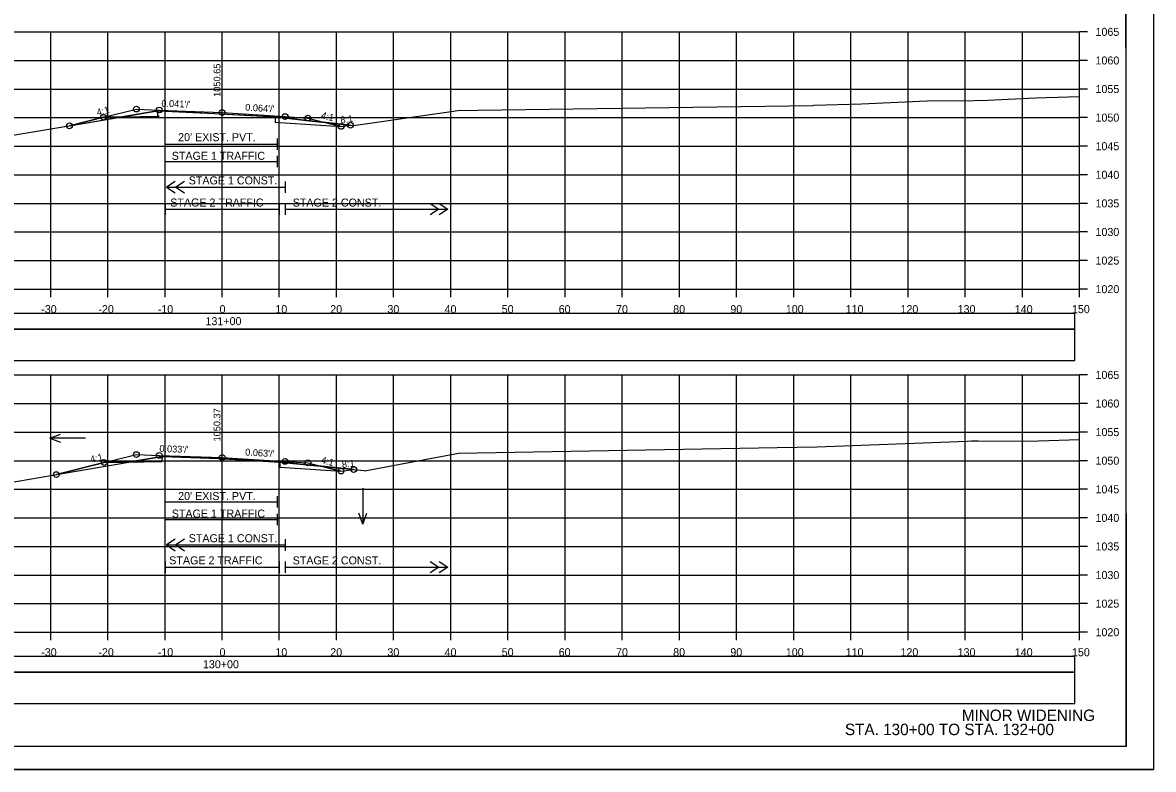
# Model space of a CAD drawing. Extents: x 1370565 to 1374448, y 301010 to 304637.
# Drawn here: x 1370700.1 to 1370898, y 304210.6 to 304341.2 of the extents above; entities that cross this region are included whole.
import ezdxf

# ---------------------------------------------------------------- set-up
doc = ezdxf.new("R2010")
doc.units = 0
for name, color, linetype in [('R_Alt Surface', 7, 'Continuous'), ('R_Axis', 7, 'Continuous'), ('R_Axis Annot', 7, 'Continuous'), ('R_Border', 7, 'Continuous'), ('R_Contours', 7, 'Continuous'), ('R_Draft', 7, 'Continuous'), ('R_Drive', 7, 'Continuous'), ('R_Exist Surface', 7, 'Continuous'), ('R_Fin Surface', 7, 'Continuous'), ('R_Grid', 7, 'Continuous'), ('R_No Plot', 7, 'Continuous'), ('R_Water', 7, 'Continuous'), ('R_Water Annot', 7, 'Continuous'), ('R_Xsect Elev', 7, 'Continuous'), ('R_Xsect Slope', 7, 'Continuous')]:
    doc.layers.add(name, color=color, linetype=linetype)

msp = doc.modelspace()

# ---------------------------------------------------------------- linework, layer by layer
at = {"layer": 'R_Alt Surface'}
for points in [[(1370714.26, 304324.61), (1370724.03, 304324.8), (1370723.79, 304324.81), (1370723.8, 304325.73), (1370733.67, 304325.27), (1370744.31, 304324.66), (1370744.32, 304323.76), (1370746.03, 304323.65), (1370755.85, 304323.02)], [(1370726.82, 304313.39), (1370725.32, 304312.39), (1370726.82, 304311.39)], [(1370725.32, 304312.39), (1370746.03, 304312.39)], [(1370728.42, 304313.39), (1370726.92, 304312.39), (1370728.42, 304311.39)], [(1370725.03, 304309.52), (1370725.03, 304307.52)], [(1370725.03, 304308.52), (1370745.03, 304308.52)], [(1370745.03, 304309.52), (1370745.03, 304307.52)], [(1370746.03, 304309.52), (1370746.03, 304307.52)], [(1370746.03, 304309.52), (1370746.03, 304307.52)], [(1370746.03, 304308.52), (1370774.52, 304308.52)], [(1370771.42, 304309.52), (1370772.92, 304308.52), (1370771.42, 304307.52)], [(1370773.02, 304309.52), (1370774.52, 304308.52), (1370773.02, 304307.52)], [(1370714.39, 304264.21), (1370724.03, 304264.4), (1370724.56, 304264.38), (1370724.57, 304265.3), (1370734.45, 304264.95), (1370745.13, 304264.31), (1370745.14, 304263.4), (1370746.03, 304263.34), (1370755.82, 304262.73)], [(1370726.82, 304250.81), (1370725.32, 304249.81), (1370726.82, 304248.81)], [(1370725.32, 304249.81), (1370746.03, 304249.81)], [(1370728.42, 304250.81), (1370726.92, 304249.81), (1370728.42, 304248.81)], [(1370725.03, 304246.94), (1370725.03, 304244.94)], [(1370725.03, 304245.94), (1370745.03, 304245.94)], [(1370745.03, 304246.94), (1370745.03, 304244.94)], [(1370746.03, 304246.94), (1370746.03, 304244.94)], [(1370746.03, 304246.94), (1370746.03, 304244.94)], [(1370746.03, 304245.94), (1370774.52, 304245.94)], [(1370771.42, 304246.94), (1370772.92, 304245.94), (1370771.42, 304244.94)], [(1370773.02, 304246.94), (1370774.52, 304245.94), (1370773.02, 304244.94)]]:
    msp.add_lwpolyline(points, dxfattribs=at)
at = {"layer": 'R_Axis'}
for p, q in [((1370885.03, 304294.55), (1370885.03, 304339.55)), ((1370886.43, 304339.55), (1370885.03, 304339.55)), ((1370886.43, 304334.55), (1370885.03, 304334.55)), ((1370886.43, 304329.55), (1370885.03, 304329.55)), ((1370886.43, 304324.55), (1370885.03, 304324.55)), ((1370886.43, 304319.55), (1370885.03, 304319.55)), ((1370886.43, 304314.55), (1370885.03, 304314.55)), ((1370886.43, 304309.55), (1370885.03, 304309.55)), ((1370886.43, 304304.55), (1370885.03, 304304.55)), ((1370886.43, 304299.55), (1370885.03, 304299.55)), ((1370585.03, 304294.55), (1370885.03, 304294.55)), ((1370705.03, 304293.15), (1370705.03, 304294.55)), ((1370715.03, 304293.15), (1370715.03, 304294.55)), ((1370725.03, 304293.15), (1370725.03, 304294.55)), ((1370735.03, 304293.15), (1370735.03, 304294.55)), ((1370745.03, 304293.15), (1370745.03, 304294.55)), ((1370755.03, 304293.15), (1370755.03, 304294.55)), ((1370765.03, 304293.15), (1370765.03, 304294.55)), ((1370775.03, 304293.15), (1370775.03, 304294.55)), ((1370785.03, 304293.15), (1370785.03, 304294.55)), ((1370795.03, 304293.15), (1370795.03, 304294.55)), ((1370805.03, 304293.15), (1370805.03, 304294.55)), ((1370815.03, 304293.15), (1370815.03, 304294.55)), ((1370825.03, 304293.15), (1370825.03, 304294.55)), ((1370835.03, 304293.15), (1370835.03, 304294.55)), ((1370845.03, 304293.15), (1370845.03, 304294.55)), ((1370855.03, 304293.15), (1370855.03, 304294.55)), ((1370865.03, 304293.15), (1370865.03, 304294.55)), ((1370875.03, 304293.15), (1370875.03, 304294.55)), ((1370885.03, 304293.15), (1370885.03, 304294.55)), ((1370886.43, 304294.55), (1370885.03, 304294.55)), ((1370885.03, 304234.55), (1370885.03, 304279.55)), ((1370886.43, 304279.55), (1370885.03, 304279.55)), ((1370886.43, 304274.55), (1370885.03, 304274.55)), ((1370886.43, 304269.55), (1370885.03, 304269.55)), ((1370886.43, 304264.55), (1370885.03, 304264.55)), ((1370886.43, 304259.55), (1370885.03, 304259.55)), ((1370886.43, 304254.55), (1370885.03, 304254.55)), ((1370886.43, 304249.55), (1370885.03, 304249.55)), ((1370886.43, 304244.55), (1370885.03, 304244.55)), ((1370886.43, 304239.55), (1370885.03, 304239.55)), ((1370585.03, 304234.55), (1370885.03, 304234.55)), ((1370705.03, 304233.15), (1370705.03, 304234.55)), ((1370715.03, 304233.15), (1370715.03, 304234.55)), ((1370725.03, 304233.15), (1370725.03, 304234.55)), ((1370735.03, 304233.15), (1370735.03, 304234.55)), ((1370745.03, 304233.15), (1370745.03, 304234.55)), ((1370755.03, 304233.15), (1370755.03, 304234.55)), ((1370765.03, 304233.15), (1370765.03, 304234.55)), ((1370775.03, 304233.15), (1370775.03, 304234.55)), ((1370785.03, 304233.15), (1370785.03, 304234.55)), ((1370795.03, 304233.15), (1370795.03, 304234.55)), ((1370805.03, 304233.15), (1370805.03, 304234.55)), ((1370815.03, 304233.15), (1370815.03, 304234.55)), ((1370825.03, 304233.15), (1370825.03, 304234.55)), ((1370835.03, 304233.15), (1370835.03, 304234.55)), ((1370845.03, 304233.15), (1370845.03, 304234.55)), ((1370855.03, 304233.15), (1370855.03, 304234.55)), ((1370865.03, 304233.15), (1370865.03, 304234.55)), ((1370875.03, 304233.15), (1370875.03, 304234.55)), ((1370885.03, 304233.15), (1370885.03, 304234.55)), ((1370886.43, 304234.55), (1370885.03, 304234.55))]:
    msp.add_line(p, q, dxfattribs=at)
for points in [[(1370725.02, 304320.9), (1370725.02, 304318.9)], [(1370744.65, 304320.9), (1370744.65, 304318.9)], [(1370725.02, 304319.9), (1370744.65, 304319.9)], [(1370725.02, 304317.87), (1370725.02, 304315.87)], [(1370725.02, 304316.87), (1370744.65, 304316.87)], [(1370744.65, 304317.87), (1370744.65, 304315.87)], [(1370746.03, 304313.39), (1370746.03, 304311.39)], [(1370725.02, 304258.36), (1370725.02, 304256.36)], [(1370725.02, 304257.36), (1370744.65, 304257.36)], [(1370744.65, 304258.36), (1370744.65, 304256.36)], [(1370725.02, 304255.26), (1370725.02, 304253.26)], [(1370744.65, 304255.26), (1370744.65, 304253.26)], [(1370725.02, 304254.26), (1370744.65, 304254.26)], [(1370746.03, 304250.81), (1370746.03, 304248.81)]]:
    msp.add_lwpolyline(points, dxfattribs=at)
at = {"layer": 'R_Border'}
for q in [(1370893.21, 304420.01), (1370577.03, 304214.55)]:
    msp.add_line((1370893.21, 304214.55), q, dxfattribs=at)
at = {"layer": 'R_Contours'}
for p, q in [((1370708.3, 304323.11), (1370717.53, 304324.67)), ((1370714.26, 304324.61), (1370708.3, 304323.11)), ((1370717.53, 304324.67), (1370714.26, 304324.61)), ((1370723.8, 304325.73), (1370717.53, 304324.67)), ((1370717.53, 304324.67), (1370723.79, 304324.8)), ((1370723.79, 304324.81), (1370723.8, 304325.73)), ((1370750.25, 304324.01), (1370744.31, 304324.66)), ((1370753.17, 304323.69), (1370750.25, 304324.01)), ((1370755.85, 304323.02), (1370753.17, 304323.69)), ((1370757.49, 304323.23), (1370753.17, 304323.69)), ((1370753.17, 304323.69), (1370755.85, 304323.02)), ((1370755.85, 304323.02), (1370757.49, 304323.23)), ((1370734.45, 304264.95), (1370744.36, 304264.36)), ((1370744.36, 304264.36), (1370734.45, 304264.95)), ((1370706.02, 304262.12), (1370718.69, 304264.29)), ((1370714.39, 304264.21), (1370706.02, 304262.12)), ((1370718.69, 304264.29), (1370714.39, 304264.21)), ((1370718.69, 304264.29), (1370724.03, 304264.4)), ((1370752.43, 304263.57), (1370745.13, 304264.31)), ((1370755.82, 304262.73), (1370752.43, 304263.57)), ((1370758.05, 304263), (1370752.43, 304263.57)), ((1370752.43, 304263.57), (1370755.82, 304262.73)), ((1370755.82, 304262.73), (1370758.05, 304263))]:
    msp.add_line(p, q, dxfattribs=at)
for points in [[(1370723.79, 304324.8), (1370723.79, 304324.81)], [(1370744.31, 304324.66), (1370744.32, 304323.76), (1370746.03, 304323.65), (1370755.85, 304323.02)], [(1370724.57, 304265.3), (1370719.69, 304264.47), (1370718.69, 304264.29)], [(1370724.03, 304264.4), (1370724.56, 304264.38), (1370724.57, 304265.3)], [(1370744.36, 304264.36), (1370744.36, 304264.36)], [(1370745.13, 304264.31), (1370745.14, 304263.4), (1370746.03, 304263.34), (1370755.82, 304262.73)]]:
    msp.add_lwpolyline(points, dxfattribs=at)
at = {"layer": 'R_Drive'}
for points in [[(1370585.82, 304287.58), (1370884.24, 304287.58), (1370884.24, 304290.29), (1370585.82, 304290.29)], [(1370585.82, 304282.06), (1370884.24, 304282.06), (1370884.24, 304287.58), (1370585.82, 304287.58)], [(1370585.82, 304227.58), (1370884.24, 304227.58), (1370884.24, 304230.29), (1370585.82, 304230.29)], [(1370585.82, 304222.06), (1370884.24, 304222.06), (1370884.24, 304227.58), (1370585.82, 304227.58)]]:
    msp.add_lwpolyline(points, close=True, dxfattribs=at)
at = {"layer": 'R_Exist Surface'}
for points in [[(1370696.68, 304321.18), (1370706.11, 304322.74), (1370723.8, 304325.73), (1370729.35, 304325.48), (1370733.67, 304325.27), (1370738.22, 304325.01), (1370744.31, 304324.66), (1370750.25, 304324.01), (1370757.99, 304323.17), (1370775.09, 304325.61), (1370776.28, 304325.79), (1370779.72, 304325.84), (1370838.43, 304326.66), (1370838.55, 304326.72), (1370846.88, 304326.99), (1370859.61, 304327.55), (1370864.16, 304327.51), (1370869.01, 304327.61), (1370877.35, 304328), (1370885.03, 304328.23)], [(1370697.24, 304260.61), (1370719.69, 304264.47), (1370724.57, 304265.3), (1370733.33, 304264.99), (1370734.45, 304264.95), (1370744.36, 304264.36), (1370745.13, 304264.31), (1370759.9, 304262.82), (1370760.09, 304262.8), (1370760.31, 304262.84), (1370776.4, 304265.88), (1370832.16, 304266.86), (1370839.12, 304266.99), (1370865.4, 304267.99), (1370866.14, 304268.01), (1370867.28, 304268.05), (1370875.17, 304267.95), (1370877.86, 304268), (1370885.03, 304268.26)]]:
    msp.add_lwpolyline(points, dxfattribs=at)
at = {"layer": 'R_Fin Surface'}
for points in [[(1370708.3, 304323.11), (1370714.26, 304324.61), (1370720.03, 304326.05), (1370724.03, 304325.88), (1370735.03, 304325.44), (1370746.03, 304324.73), (1370750.03, 304324.48), (1370755.85, 304323.02), (1370757.49, 304323.23)], [(1370706.02, 304262.12), (1370714.39, 304264.21), (1370720.03, 304265.62), (1370724.03, 304265.48), (1370735.03, 304265.12), (1370746.03, 304264.43), (1370750.03, 304264.17), (1370755.82, 304262.73), (1370758.05, 304263)]]:
    msp.add_lwpolyline(points, dxfattribs=at)
at = {"layer": 'R_Grid'}
for p, q in [((1370585.03, 304339.55), (1370885.03, 304339.55)), ((1370705.03, 304294.55), (1370705.03, 304339.55)), ((1370715.03, 304294.55), (1370715.03, 304339.55)), ((1370725.03, 304294.55), (1370725.03, 304339.55)), ((1370735.03, 304294.55), (1370735.03, 304339.55)), ((1370745.03, 304294.55), (1370745.03, 304339.55)), ((1370755.03, 304294.55), (1370755.03, 304339.55)), ((1370765.03, 304294.55), (1370765.03, 304339.55)), ((1370775.03, 304294.55), (1370775.03, 304339.55)), ((1370785.03, 304294.55), (1370785.03, 304339.55)), ((1370795.03, 304294.55), (1370795.03, 304339.55)), ((1370805.03, 304294.55), (1370805.03, 304339.55)), ((1370815.03, 304294.55), (1370815.03, 304339.55)), ((1370825.03, 304294.55), (1370825.03, 304339.55)), ((1370835.03, 304294.55), (1370835.03, 304339.55)), ((1370845.03, 304294.55), (1370845.03, 304339.55)), ((1370855.03, 304294.55), (1370855.03, 304339.55)), ((1370865.03, 304294.55), (1370865.03, 304339.55)), ((1370875.03, 304294.55), (1370875.03, 304339.55)), ((1370885.03, 304294.55), (1370885.03, 304339.55)), ((1370585.03, 304334.55), (1370885.03, 304334.55)), ((1370585.03, 304329.55), (1370885.03, 304329.55)), ((1370585.03, 304324.55), (1370885.03, 304324.55)), ((1370585.03, 304319.55), (1370885.03, 304319.55)), ((1370585.03, 304314.55), (1370885.03, 304314.55)), ((1370585.03, 304309.55), (1370885.03, 304309.55)), ((1370585.03, 304304.55), (1370885.03, 304304.55)), ((1370585.03, 304299.55), (1370885.03, 304299.55)), ((1370585.03, 304294.55), (1370885.03, 304294.55)), ((1370585.03, 304279.55), (1370885.03, 304279.55)), ((1370705.03, 304234.55), (1370705.03, 304279.55)), ((1370715.03, 304234.55), (1370715.03, 304279.55)), ((1370725.03, 304234.55), (1370725.03, 304279.55)), ((1370735.03, 304234.55), (1370735.03, 304279.55)), ((1370745.03, 304234.55), (1370745.03, 304279.55)), ((1370755.03, 304234.55), (1370755.03, 304279.55)), ((1370765.03, 304234.55), (1370765.03, 304279.55)), ((1370775.03, 304234.55), (1370775.03, 304279.55)), ((1370785.03, 304234.55), (1370785.03, 304279.55)), ((1370795.03, 304234.55), (1370795.03, 304279.55)), ((1370805.03, 304234.55), (1370805.03, 304279.55)), ((1370815.03, 304234.55), (1370815.03, 304279.55)), ((1370825.03, 304234.55), (1370825.03, 304279.55)), ((1370835.03, 304234.55), (1370835.03, 304279.55)), ((1370845.03, 304234.55), (1370845.03, 304279.55)), ((1370855.03, 304234.55), (1370855.03, 304279.55)), ((1370865.03, 304234.55), (1370865.03, 304279.55)), ((1370875.03, 304234.55), (1370875.03, 304279.55)), ((1370885.03, 304234.55), (1370885.03, 304279.55)), ((1370585.03, 304274.55), (1370885.03, 304274.55)), ((1370585.03, 304269.55), (1370885.03, 304269.55)), ((1370585.03, 304264.55), (1370885.03, 304264.55)), ((1370585.03, 304259.55), (1370885.03, 304259.55)), ((1370585.03, 304254.55), (1370885.03, 304254.55)), ((1370585.03, 304249.55), (1370885.03, 304249.55)), ((1370585.03, 304244.55), (1370885.03, 304244.55)), ((1370585.03, 304239.55), (1370885.03, 304239.55)), ((1370585.03, 304234.55), (1370885.03, 304234.55))]:
    msp.add_line(p, q, dxfattribs=at)
at = {"layer": 'R_No Plot'}
msp.add_line((1370564.63, 304210.57), (1370897.96, 304210.57), dxfattribs=at)
for points in [[(1370564.62, 304423.9), (1370897.96, 304423.9), (1370897.96, 304210.56), (1370564.62, 304210.56)], [(1370810.95, 304420.01), (1370830.57, 304420.01), (1370830.57, 304410.13), (1370846.68, 304410.13), (1370869.88, 304410.13), (1370869.88, 304377.46), (1370893.09, 304377.46), (1370893.21, 304214.55), (1370577.03, 304214.55), (1370577.03, 304420.01)]]:
    msp.add_lwpolyline(points, close=True, dxfattribs=at)
for centre in [(1370720.03, 304326.05), (1370724.03, 304325.88), (1370714.26, 304324.61), (1370735.03, 304325.44), (1370746.03, 304324.73), (1370750.03, 304324.48), (1370708.3, 304323.11), (1370755.85, 304323.02), (1370757.49, 304323.23), (1370720.03, 304265.62), (1370724.03, 304265.48), (1370735.03, 304265.12), (1370746.03, 304264.43), (1370714.39, 304264.21), (1370750.03, 304264.17), (1370755.82, 304262.73), (1370758.05, 304263), (1370706.02, 304262.12)]:
    msp.add_circle(centre, 0.5, dxfattribs=at)
at = {"layer": 'R_Water Annot'}
for p, q in [((1370704.85, 304268.48), (1370706.77, 304269.18)), ((1370711.13, 304268.48), (1370704.85, 304268.48)), ((1370704.85, 304268.48), (1370706.77, 304267.78)), ((1370759.63, 304259.75), (1370759.63, 304253.46)), ((1370759.63, 304253.46), (1370758.93, 304255.39)), ((1370759.63, 304253.46), (1370760.33, 304255.39))]:
    msp.add_line(p, q, dxfattribs=at)
at = {"layer": 'R_Xsect Elev'}
for p, q in [((1370735.03, 304325.19), (1370735.03, 304335.19)), ((1370735.03, 304264.92), (1370735.03, 304274.92))]:
    msp.add_line(p, q, dxfattribs=at)

# ---------------------------------------------------------------- texts
at = {"layer": 'R_Axis Annot'}
for s, p in [('1065', (1370887.83, 304338.85)), ('1060', (1370887.83, 304333.85)), ('1055', (1370887.83, 304328.85)), ('1050', (1370887.83, 304323.85)), ("20' EXIST. PVT.", (1370727.33, 304320.43)), ('1045', (1370887.83, 304318.85)), ('1040', (1370887.83, 304313.85)), ('1035', (1370887.83, 304308.85)), ('1030', (1370887.83, 304303.85)), ('1025', (1370887.83, 304298.85)), ('1020', (1370887.83, 304293.85)), ('-30', (1370703.37, 304290.35)), ('-20', (1370713.37, 304290.35)), ('-10', (1370723.76, 304290.35)), ('0', (1370734.57, 304290.35)), ('10', (1370744.34, 304290.35)), ('20', (1370753.94, 304290.35)), ('30', (1370763.94, 304290.35)), ('40', (1370773.94, 304290.35)), ('50', (1370783.94, 304290.35)), ('60', (1370793.91, 304290.35)), ('70', (1370803.94, 304290.35)), ('80', (1370813.94, 304290.35)), ('90', (1370823.94, 304290.35)), ('100', (1370833.65, 304290.35)), ('110', (1370844.11, 304290.35)), ('120', (1370853.71, 304290.35)), ('130', (1370863.71, 304290.35)), ('140', (1370873.71, 304290.35)), ('150', (1370883.71, 304290.35)), ('131+00', (1370732.11, 304288.25)), ('1065', (1370887.83, 304278.85)), ('1060', (1370887.83, 304273.85)), ('1055', (1370887.83, 304268.85)), ('1050', (1370887.83, 304263.85)), ("20' EXIST. PVT.", (1370727.33, 304257.67)), ('1045', (1370887.83, 304258.85)), ('1040', (1370887.83, 304253.85)), ('1035', (1370887.83, 304248.85)), ('1030', (1370887.83, 304243.85)), ('1025', (1370887.83, 304238.85)), ('1020', (1370887.83, 304233.85)), ('-30', (1370703.37, 304230.35)), ('-20', (1370713.37, 304230.35)), ('-10', (1370723.76, 304230.35)), ('0', (1370734.57, 304230.35)), ('10', (1370744.34, 304230.35)), ('20', (1370753.94, 304230.35)), ('30', (1370763.94, 304230.35)), ('40', (1370773.94, 304230.35)), ('50', (1370783.94, 304230.35)), ('60', (1370793.91, 304230.35)), ('70', (1370803.94, 304230.35)), ('80', (1370813.94, 304230.35)), ('90', (1370823.94, 304230.35)), ('100', (1370833.65, 304230.35)), ('110', (1370844.11, 304230.35)), ('120', (1370853.71, 304230.35)), ('130', (1370863.71, 304230.35)), ('140', (1370873.71, 304230.35)), ('150', (1370883.71, 304230.35)), ('130+00', (1370731.66, 304228.25))]:
    msp.add_text(s, height=1.4, dxfattribs=at).set_placement(p)
at = {"layer": 'R_Draft'}
for s, p in [('MINOR WIDENING', (1370864.43, 304219.02)), ('STA. 130+00 TO STA. 132+00', (1370843.99, 304216.55))]:
    msp.add_text(s, height=2, dxfattribs=at).set_placement(p)
at = {"layer": 'R_Water'}
for s, p in [('STAGE 1 TRAFFIC', (1370726.21, 304317.17)), ('STAGE 1 CONST.', (1370729.18, 304312.87)), ('STAGE 2 TRAFFIC', (1370725.95, 304309)), ('STAGE 2 CONST.', (1370747.37, 304308.99)), ('STAGE 1 TRAFFIC', (1370726.21, 304254.6)), ('STAGE 1 CONST.', (1370729.18, 304250.29)), ('STAGE 2 TRAFFIC', (1370725.77, 304246.42)), ('STAGE 2 CONST.', (1370747.37, 304246.41))]:
    msp.add_text(s, height=1.4, dxfattribs=at).set_placement(p)
at = {"layer": 'R_Xsect Elev'}
for s, p in [('1050.65', (1370734.73, 304328.19)), ('1050.37', (1370734.73, 304267.92))]:
    msp.add_text(s, height=1.2, rotation=90, dxfattribs=at).set_placement(p)
at = {"layer": 'R_Xsect Slope'}
for s, rotation, p in [('4:1', 14.0362, (1370713.23, 304324.86)), ("0.041'/'", 357.6778, (1370724.38, 304326.47)), ("0.064'/'", 356.3373, (1370739.03, 304325.78)), ('4:1', 345.9638, (1370752.25, 304324.44)), ('8:1', 7.125, (1370755.78, 304323.52)), ("0.033'/'", 358.0957, (1370724.03, 304266.08)), ('4:1', 14.0362, (1370712.09, 304264.15)), ("0.063'/'", 356.3934, (1370739.03, 304265.47)), ('4:1', 345.9638, (1370752.24, 304264.14)), ('8:1', 7.125, (1370756.05, 304263.26))]:
    msp.add_text(s, height=1.2, rotation=rotation, dxfattribs=at).set_placement(p)

doc.saveas('drawing.dxf')
